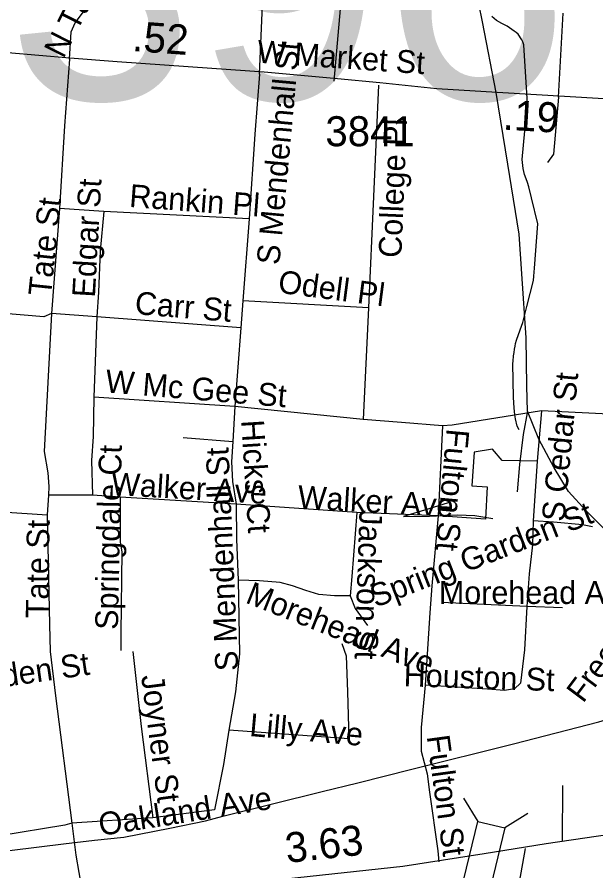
# Model space of a CAD drawing. Extents: x 1662474 to 1856135, y 779280 to 917889.
# Drawn here: x 1761788 to 1764199, y 843161 to 846717 of the extents above; entities that cross this region are included whole.
import ezdxf

# ---------------------------------------------------------------- set-up
doc = ezdxf.new("R2010")
doc.units = 0
for name, color, linetype in [('Exist Hydrographic Misc Water Feature', 7, 'Continuous'), ('Exist Railroad Mainline', 7, 'Continuous'), ('Exist Railroad Siding', 7, 'Continuous'), ('Exist Road Non-System Structure Non-Sys Other Number Label', 7, 'Continuous'), ('Exist Road Non-System Type 51', 7, 'Continuous'), ('Exist Road Non-System Type 51 Label', 7, 'Continuous'), ('Exist Road Secondary Mileage Tenths English Label', 7, 'Continuous'), ('Exist Road Secondary Structure Standard Bridge CELL', 7, 'Continuous'), ('Exist Road Secondary Type 51 Attributed', 7, 'Continuous'), ('Exist Road Secondary Type 51 Label', 7, 'Continuous'), ('Exist Road Secondary Type 51 Number Label', 7, 'Continuous'), ('Exist Road Secondary Type 51 Undivided 4 Lane Attributed', 7, 'Continuous')]:
    doc.layers.add(name, color=color, linetype=linetype)

msp = doc.modelspace()

# ---------------------------------------------------------------- linework, layer by layer
at = {"layer": 'Exist Hydrographic Misc Water Feature'}
msp.add_lwpolyline([(1763878.9, 844997.8), (1763870.9, 845013.9), (1763863.4, 845044), (1763861.3, 845060), (1763857.6, 845090), (1763856, 845132.1), (1763853.1, 845274.1), (1763853.3, 845284.2), (1763855.4, 845306.1), (1763857.4, 845320.1), (1763859.7, 845334.1), (1763861.7, 845346.1), (1763864, 845358.1), (1763868.1, 845372), (1763882.4, 845414), (1763894.7, 845445.8), (1763911.1, 845511.7), (1763938, 845619.6), (1763940, 845637.6), (1763942.5, 845671.5), (1763956, 845855.5), (1763930.8, 845963.7), (1763919.3, 846009.8), (1763913.4, 846027.9), (1763907.4, 846043.9), (1763901.7, 846061.9), (1763896, 846086.1), (1763892.1, 846124), (1763896.6, 846184.1), (1763903.1, 846244), (1763911.9, 846327.9), (1763914.2, 846355.9), (1763898.2, 846602.1), (1763894.3, 846614.2), (1763890.2, 846622.2), (1763874.4, 846646.4), (1763866.4, 846652.5), (1763858.4, 846658.5), (1763828.7, 846678.8), (1763806.8, 846691), (1763784.8, 846703.1), (1763764.9, 846719.3)], dxfattribs=at)
at = {"layer": 'Exist Railroad Mainline'}
for points in [[(1763914.3, 845076.2), (1763910.9, 845180), (1763907.8, 845381.9), (1763890.5, 845647.4), (1763879.4, 845813.7), (1763832.2, 846104.6), (1763783.8, 846403), (1763725.8, 846697.3), (1763710.7, 846773), (1763661.6, 847027.5), (1763627, 847225.4)], [(1764567, 844232.1), (1764461.6, 844340.9), (1764306.5, 844511.5), (1764157.6, 844660.6), (1764084.1, 844741.2), (1764024.7, 844839.3), (1763961.5, 844959.7), (1763914.3, 845076.2)], [(1763058.8, 843490.9), (1763207, 843528.2), (1763431.3, 843585), (1763855.9, 843690.6), (1764210.3, 843782.2), (1764551.1, 843886.5), (1764797.5, 843974.7)], [(1761981.7, 843273.6), (1762109.7, 843288.7), (1762231.8, 843301.9), (1762423.9, 843339), (1762571.9, 843369.8), (1762644.2, 843389.4), (1763058.8, 843490.9)], [(1761311, 843187.5), (1761471.3, 843208.5), (1761767.5, 843246.7), (1761981.7, 843273.6)]]:
    msp.add_lwpolyline(points, dxfattribs=at)
at = {"layer": 'Exist Railroad Siding'}
for points in [[(1763914.3, 845076.2), (1763895.6, 844978.1), (1763880.9, 844854.3), (1763870.1, 844740.3)], [(1763583.6, 844694), (1763498.4, 844667.2), (1763397.3, 844637)], [(1763397.3, 844637), (1763505.3, 844638.5), (1763622.6, 844644.3), (1763694.1, 844640.8), (1763769.4, 844629.1)]]:
    msp.add_lwpolyline(points, dxfattribs=at)
at = {"layer": 'Exist Road Non-System Type 51'}
for p, q in [((1762797.1, 846479.7), (1762812.6, 846846.9)), ((1763107.9, 846450.2), (1763140.5, 846816.1)), ((1764042.1, 846383.4), (1764062.5, 846733.7)), ((1763293.2, 846434), (1763251.8, 845505.9)), ((1761963.9, 845920.4), (1761931.4, 845482)), ((1762148.9, 845906.9), (1761963.9, 845920.4)), ((1762754.4, 845877.2), (1762148.9, 845906.9)), ((1762754.4, 845877.2), (1762727.6, 845535.4)), ((1762727.6, 845535.4), (1762720.2, 845422.7)), ((1763251.8, 845505.9), (1762727.6, 845535.4)), ((1763251.8, 845505.9), (1763229.5, 845041.1)), ((1762119.5, 845468.9), (1761931.4, 845482)), ((1762119.5, 845468.9), (1762107.4, 845134.2)), ((1762720.2, 845422.7), (1762119.5, 845468.9)), ((1762720.2, 845422.7), (1762695.1, 845095.7)), ((1762695.1, 845095.7), (1762107.4, 845134.2)), ((1762695.1, 845095.7), (1762686.6, 844949.8)), ((1763229.5, 845041.1), (1762695.1, 845095.7)), ((1763972.5, 845076.8), (1763953.9, 844866.9)), ((1764294.9, 845061.9), (1763972.5, 845076.8)), ((1763559.4, 845014.6), (1763541.9, 844639.2)), ((1762479.4, 844965.8), (1762686.6, 844949.8)), ((1763953.9, 844866.9), (1763937.6, 844618.5)), ((1761918.8, 844726.4), (1761913.2, 844644.5)), ((1762101.6, 844725.6), (1761918.8, 844726.4)), ((1762217.1, 844717.8), (1762101.6, 844725.6)), ((1762700.6, 844689.1), (1762217.1, 844717.8)), ((1763203.2, 844653.9), (1762700.6, 844689.1)), ((1763541.9, 844639.2), (1763203.2, 844653.9)), ((1763541.9, 844639.2), (1763515.2, 844348.7)), ((1763937.6, 844618.5), (1763934.1, 844519.4)), ((1762708.8, 844371.2), (1762713.8, 844065.2)), ((1763910.9, 844262.1), (1763554.9, 844278.9)), ((1764059.6, 844256.1), (1763910.9, 844262.1)), ((1764058.9, 843516.7), (1764057.9, 843286.2)), ((1762353.1, 843382.4), (1762015.6, 843360.2))]:
    msp.add_line(p, q, dxfattribs=at)
for points in [[(1762005.4, 846541.9), (1762013.5, 846656.5), (1762030.2, 846692.8), (1762091.4, 846773.4), (1762132.1, 846833.9), (1762145, 846878.6), (1762147.1, 846915.6)], [(1762005.4, 846541.9), (1761985.6, 846263.7), (1761963.9, 845920.4)], [(1762797.1, 846479.7), (1762777.5, 846229.5), (1762754.4, 845877.2)], [(1764042.1, 846383.4), (1764022.1, 846145.8), (1763996.6, 846111.4)], [(1762148.9, 845906.9), (1762134.1, 845743.9), (1762126.6, 845571.5), (1762119.5, 845468.9)], [(1761567.2, 845495.4), (1761559.9, 845394.1), (1761544.8, 845167.4), (1761541.1, 845048.2), (1761513.5, 844670.8), (1761913.2, 844644.5)], [(1761931.4, 845482), (1761898.8, 845468.9), (1761718, 845483.4)], [(1761931.4, 845482), (1761900.4, 844908), (1761915.6, 844818.8), (1761920.6, 844762.6), (1761918.8, 844726.4)], [(1762107.4, 845134.2), (1762104, 844970.2), (1762098, 844870.4), (1762101.6, 844725.6)], [(1763972.5, 845076.8), (1763599.5, 845017.4), (1763559.4, 845014.6)], [(1763559.4, 845014.6), (1763389.4, 845027.9), (1763229.5, 845041.1)], [(1762686.6, 844949.8), (1762680.6, 844864.7), (1762685.6, 844783.4), (1762700.6, 844689.1)], [(1763953.9, 844866.9), (1763808.8, 844870.2), (1763767.2, 844916.9), (1763691.6, 844905.7), (1763681.6, 844764.4), (1763746, 844760.2), (1763738.6, 844626.7), (1763738.6, 844625.6), (1763541.9, 844639.2)], [(1762217.1, 844717.8), (1762217.4, 844530.6), (1762223.4, 844489.7), (1762219.8, 844151.6), (1762219.2, 844079.4)], [(1762700.6, 844689.1), (1762701.6, 844542.9), (1762708.8, 844371.2)], [(1761913.2, 844644.5), (1761922.4, 844186.5), (1761925.9, 844075.2)], [(1763203.2, 844653.9), (1763181.4, 844387.2), (1763175.6, 844306.7)], [(1764184.9, 844593.4), (1764142.9, 844602), (1764021.9, 844613.5), (1763937.6, 844618.5)], [(1763934.1, 844519.4), (1763921.1, 844398.1), (1763910.9, 844262.1)], [(1763175.6, 844306.7), (1763109.2, 844306.7), (1763045.2, 844312.5), (1762990.6, 844329.2), (1762934.4, 844348.7), (1762883.9, 844362.1), (1762797.1, 844368.9), (1762708.8, 844371.2)], [(1763515.2, 844348.7), (1763506.9, 844235.6), (1763487.8, 843933.8)], [(1763175.6, 844306.7), (1763195.9, 844254.5), (1763247.4, 844183.1)], [(1763910.9, 844262.1), (1763901.4, 844081.2), (1763884.6, 843942.4), (1763860.1, 843918.8), (1763818.1, 843912.2), (1763747, 843917.2), (1763487.8, 843933.8)], [(1761925.9, 844075.2), (1761948.4, 843889.9), (1762015.6, 843360.2)], [(1762270.4, 844075.2), (1762304.9, 843761.9), (1762353.1, 843382.4)], [(1763141, 844107.5), (1763158.9, 844057.1), (1763164.4, 843907.2), (1763168.9, 843711.2), (1762669.1, 843746.4)], [(1762713.8, 844065.2), (1762697.1, 843907), (1762669.1, 843746.4)], [(1763487.8, 843933.8), (1763470.9, 843758.2), (1763470.9, 843659.8), (1763495.4, 843565.2), (1763505.4, 843489.2), (1763539.6, 843245.1), (1763543.9, 843198.9)], [(1762669.1, 843746.4), (1762647.9, 843603.9), (1762609.5, 843414.9), (1762353.1, 843382.4)], [(1762015.6, 843360.2), (1761986.1, 843351.9), (1761713.8, 843306.5), (1761448.1, 843265.2)], [(1762015.6, 843360.2), (1762032.6, 843225.9), (1762070.4, 843009.1)], [(1763556.5, 842536.9), (1763604.5, 842611.8), (1763631.6, 842651.9), (1763688.8, 842684.2), (1763739.1, 842692.6), (1763781.1, 842716.2), (1763880.9, 843114.6), (1763904.8, 843254.5)]]:
    msp.add_lwpolyline(points, dxfattribs=at)
at = {"layer": 'Exist Road Secondary Structure Standard Bridge CELL'}
for p, q in [((1763646.9, 843463.5), (1763706.1, 843367.1)), ((1763915.2, 843399.4), (1763818.7, 843340.1))]:
    msp.add_line(p, q, dxfattribs=at)
msp.add_lwpolyline([(1763818.7, 843340.1), (1763761, 843099.1), (1763648.4, 843126), (1763706.1, 843367.1)], close=True, dxfattribs=at)
at = {"layer": 'Exist Road Secondary Type 51 Attributed'}
for points in [[(1763787.7, 846403.1), (1763535.7, 846418.8), (1763297.9, 846442.8), (1763122.7, 846460.3), (1762817.2, 846488.2), (1762598.7, 846502.5), (1762204.8, 846531.2), (1762007.5, 846546.1), (1761748.7, 846567.9), (1761634.3, 846582), (1761508.2, 846594.8), (1761284.6, 846608.5), (1761086.6, 846623.7), (1759941.5, 846705.8)], [(1764811.9, 846339.5), (1764398.6, 846367.5), (1764231.9, 846377.3), (1763787.7, 846403.1)]]:
    msp.add_lwpolyline(points, dxfattribs=at)
at = {"layer": 'Exist Road Secondary Type 51 Undivided 4 Lane Attributed'}
for points in [[(1763733.6, 843233.1), (1763991.2, 843275.6), (1764312.9, 843322.6)], [(1759658.6, 842690.8), (1760459.9, 842809.1), (1761433, 842933.7), (1761925.4, 842999.2), (1762599.3, 843086.7), (1762905.4, 843127.2), (1763150.7, 843154.1), (1763393.8, 843181.1), (1763733.6, 843233.1)]]:
    msp.add_lwpolyline(points, dxfattribs=at)

# ---------------------------------------------------------------- texts
at = {"layer": 'Exist Road Non-System Structure Non-Sys Other Number Label'}
msp.add_text('J396', height=1049.86, dxfattribs=at).set_placement((1761043.9, 846374.3))
at = {"layer": 'Exist Road Non-System Type 51 Label'}
for s, rotation, p in [('N Tate St', 63.2825, (1761980.8, 846541.2)), ('S Mendenhall St', 84.7715, (1762879.8, 845682.8)), ('College Pl', 87.6599, (1763388.1, 845713.2)), ('Edgar St', 86.8049, (1762111.8, 845547.8)), ('Rankin Pl', 355.7046, (1762252.8, 845926.7)), ('Tate St', 84.0174, (1761928.6, 845552.4)), ('Odell Pl', 352.5778, (1762871.4, 845569.7)), ('Carr St', 355.3728, (1762275.9, 845480.2)), ('W Mc Gee St', 355.2462, (1762152.7, 845154.4)), ('S Cedar St', 84.6886, (1764067.6, 844613.4)), ('Hicks Ct', 273.5748, (1762721, 845037.2)), ('Fulton St', 264.8389, (1763577.2, 845005.2)), ('Springdale Ct', 88.7708, (1762207.7, 844164.3)), ('S Mendenhall St', 92.5247, (1762709.1, 843995.4)), ('Walker Ave', 356.6316, (1762177.3, 844727.3)), ('Walker Ave', 356.6316, (1762954.5, 844672.2)), ('Spring Garden St', 21.3299, (1763280.8, 844256.5)), ('Jackson St', 268.1232, (1763214, 844665.1)), ('Freeman Mill Rd', 53.2138, (1764145.1, 843856.4)), ('Tate St', 89.3512, (1761918.8, 844213.1)), ('Morehead Ave', 338.4057, (1762734.3, 844279.3)), ('Spring Garden St', 8.2116, (1761122.6, 843838.5)), ('Houston St', 358.1162, (1763396.8, 843930.1)), ('Joyner St', 277.4277, (1762304.2, 843972.8)), ('Lilly Ave', 354.9357, (1762753.1, 843723)), ('Fulton St', 277.7724, (1763493.7, 843721.2)), ('Oakland Ave', 8.9777, (1762135.2, 843306.2))]:
    msp.add_text(s, height=95, rotation=rotation, dxfattribs=at).set_placement(p)
msp.add_text('Morehead Ave', height=95, dxfattribs=at).set_placement((1763544.3, 844272.7))
at = {"layer": 'Exist Road Secondary Mileage Tenths English Label'}
for s, rotation, p in [('.52', 355.8326, (1762265.1, 846576.1)), ('.19', 356.645, (1763809, 846248.8)), ('3.63', 6.2793, (1762911.4, 843193.6))]:
    msp.add_text(s, height=125, rotation=rotation, dxfattribs=at).set_placement(p)
at = {"layer": 'Exist Road Secondary Type 51 Label'}
msp.add_text('W Market St', height=95, rotation=356.0525, dxfattribs=at).set_placement((1762785.4, 846527.5))
at = {"layer": 'Exist Road Secondary Type 51 Number Label'}
msp.add_text('3841', height=125, dxfattribs=at).set_placement((1763071.9, 846179.3))

doc.saveas('drawing.dxf')
